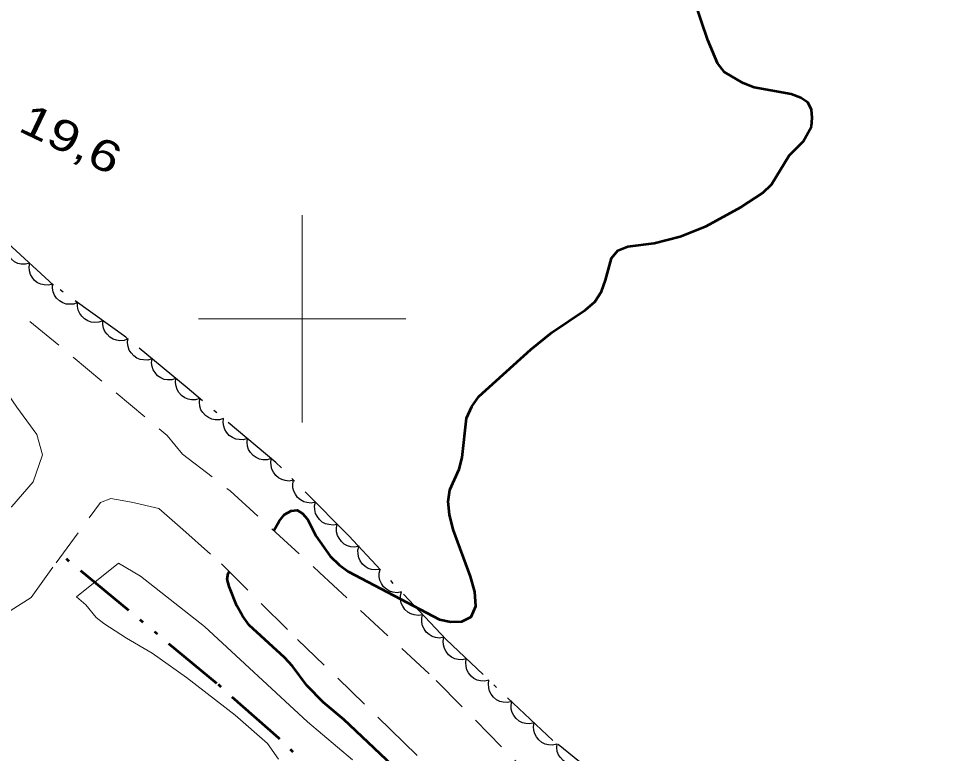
# Model space of a CAD drawing. Extents: x 355726 to 357533, y 5103782 to 5105258.
# Drawn here: x 356486.3 to 356530.91, y 5104679.03 to 5104714.48 of the extents above; entities that cross this region are included whole.
import ezdxf

# ---------------------------------------------------------------- set-up
doc = ezdxf.new("R2010")
doc.units = 0
doc.header["$LTSCALE"] = 0.6
for name, pattern in [('DASH_DOUBLE_DOT', [9.2, 5, -1.2, 0.3, -1.2, 0.3, -1.2]), ('DOT_DASHED', [7.7, 5, -1.2, 0.3, -1.2]), ('LONG_DASHED', [7.5, 6, -1.5]), ('MEDIUM_DASHED', [4.5, 3, -1.5])]:
    doc.linetypes.add(name, pattern=pattern)
for name, color, linetype, lineweight in [('1', 7, 'LONG_DASHED', 53), ('19', 7, 'Continuous', 13), ('2', 7, 'LONG_DASHED', 13), ('3', 7, 'Continuous', 140), ('4', 7, 'DASH_DOUBLE_DOT', 53), ('44', 7, 'Continuous', 25), ('61', 7, 'Continuous', 13)]:
    doc.layers.add(name, color=color, linetype=linetype, lineweight=lineweight)

msp = doc.modelspace()

# ---------------------------------------------------------------- linework, layer by layer
at = {"layer": '1', "linetype": 'Continuous'}
for points in [[(356524.58, 5104709.28), (356524.62, 5104709.69), (356524.58, 5104710.09), (356524.4, 5104710.44), (356524.06, 5104710.66), (356523.6, 5104710.84), (356521.82, 5104711.16), (356521.29, 5104711.36), (356520.38, 5104711.9), (356520.05, 5104712.33), (356519.58, 5104713.44), (356518.94, 5104715.34)], [(356498.63, 5104689.78), (356498.89, 5104690.23), (356499.15, 5104690.55), (356499.46, 5104690.74), (356499.76, 5104690.76), (356500.01, 5104690.61), (356500.25, 5104690.33), (356500.66, 5104689.53), (356501.35, 5104688.55), (356501.78, 5104688.13), (356502.21, 5104687.8), (356506.62, 5104685.49), (356507.17, 5104685.38), (356507.7, 5104685.4), (356508.15, 5104685.62), (356508.38, 5104686.13), (356508.33, 5104686.83), (356508.13, 5104687.57), (356507.28, 5104689.84), (356507.11, 5104690.55), (356507.05, 5104691.19), (356507.13, 5104691.74), (356507.58, 5104692.74), (356507.72, 5104693.3), (356507.93, 5104695.21), (356508.18, 5104695.76), (356508.53, 5104696.25), (356511.03, 5104698.51), (356512.05, 5104699.33), (356513.67, 5104700.43), (356514.12, 5104700.82), (356514.44, 5104701.32), (356514.64, 5104701.86), (356514.93, 5104702.93), (356515.23, 5104703.29), (356515.72, 5104703.48), (356516.98, 5104703.65), (356518.25, 5104703.96), (356519.5, 5104704.46), (356521.17, 5104705.38), (356522.23, 5104706.08), (356522.65, 5104706.47), (356523.5, 5104707.87), (356524.18, 5104708.55), (356524.58, 5104709.28)], [(356505.84, 5104677.05), (356502.01, 5104680.66), (356501.02, 5104681.48), (356500.22, 5104682.3), (356499.53, 5104683.24), (356499.15, 5104683.66), (356497.44, 5104685.22), (356497.12, 5104685.66), (356496.85, 5104686.15), (356496.47, 5104687.08), (356496.37, 5104687.44), (356496.43, 5104687.71), (356496.48, 5104687.79)]]:
    msp.add_lwpolyline(points, dxfattribs=at)
at = {"layer": '19', "linetype": 'MEDIUM_DASHED'}
for points in [[(356486.86, 5104699.87), (356493.48, 5104694.37), (356494.22, 5104693.46), (356496.53, 5104691.69), (356500.84, 5104687.76), (356506.46, 5104682.55), (356511.78, 5104677.17), (356515.64, 5104672.98), (356519.15, 5104669.46), (356523.52, 5104665.19), (356527.68, 5104660.3), (356530.73, 5104656.88)], [(356480.65, 5104689.87), (356481.77, 5104689.67), (356483.57, 5104689.73), (356484.73, 5104690.17), (356485.99, 5104690.94), (356487.02, 5104692.13), (356487.46, 5104693.44), (356487.19, 5104694.41), (356486.22, 5104695.73), (356483.89, 5104699.12)], [(356481.3, 5104686.92), (356483.56, 5104686.05), (356485.41, 5104685.61), (356486.92, 5104686.55), (356488.12, 5104688.22), (356490.26, 5104691.13), (356490.77, 5104691.33), (356491.76, 5104691.15), (356493.08, 5104690.84), (356494.23, 5104689.84), (356496.1, 5104688.17), (356499.77, 5104684.53), (356504.26, 5104680.19), (356509.5, 5104675.01), (356514.46, 5104669.17), (356517.85, 5104666.53), (356520.98, 5104662.95), (356523.99, 5104659.9), (356526.35, 5104657.83)]]:
    msp.add_lwpolyline(points, dxfattribs=at)
at = {"layer": '2', "linetype": 'Continuous'}
msp.add_lwpolyline([(356498.86, 5104678.76), (356498.32, 5104679.51), (356496.76, 5104680.87), (356494.41, 5104682.69), (356492.76, 5104683.87), (356491.52, 5104684.59), (356490.42, 5104685.3), (356490.05, 5104685.59), (356489.56, 5104686.19), (356489.11, 5104686.59), (356491.13, 5104688.2), (356492.19, 5104687.58), (356495.29, 5104685.16), (356500.26, 5104680.55), (356502.43, 5104678.72)], dxfattribs=at)
at = {"layer": '4'}
msp.add_lwpolyline([(356533.21, 5104647.23), (356528.06, 5104651.11), (356522.71, 5104655.63), (356518.6, 5104659.88), (356514.07, 5104664.48), (356509.33, 5104669.53), (356505.79, 5104672.93), (356502.24, 5104676.51), (356498.87, 5104679.76), (356495.88, 5104682.41), (356488.4, 5104688.59)], dxfattribs=at)
at = {"layer": '44', "linetype": 'DOT_DASHED'}
msp.add_lwpolyline([(356535.71, 5104658.52), (356530.26, 5104663.55), (356526.14, 5104667.44), (356521.9, 5104671.8), (356512.09, 5104679.66), (356506.94, 5104684.52), (356502.25, 5104689.52), (356498.73, 5104693.07), (356494.44, 5104696.66), (356491.48, 5104699.11), (356488, 5104701.62), (356484.09, 5104705.2), (356480.31, 5104708.31), (356478.4, 5104710.18), (356475.58, 5104712.55)], dxfattribs=at)
at = {"layer": '44'}
for points in [[(356486.85, 5104702.68), (356486.64, 5104702.63), (356486.44, 5104702.64), (356486.28, 5104702.67), (356486.12, 5104702.75), (356485.97, 5104702.87), (356485.86, 5104703.02), (356485.77, 5104703.16), (356485.73, 5104703.33), (356485.71, 5104703.51), (356485.74, 5104703.69)], [(356487.95, 5104701.66), (356487.75, 5104701.62), (356487.55, 5104701.63), (356487.38, 5104701.66), (356487.23, 5104701.74), (356487.08, 5104701.85), (356486.96, 5104702.01), (356486.88, 5104702.14), (356486.83, 5104702.31), (356486.82, 5104702.5), (356486.85, 5104702.68)], [(356489.16, 5104700.78), (356488.97, 5104700.71), (356488.76, 5104700.7), (356488.6, 5104700.71), (356488.44, 5104700.77), (356488.28, 5104700.87), (356488.14, 5104701), (356488.04, 5104701.13), (356487.98, 5104701.3), (356487.94, 5104701.48), (356487.95, 5104701.66)], [(356490.38, 5104699.9), (356490.18, 5104699.83), (356489.98, 5104699.82), (356489.82, 5104699.83), (356489.65, 5104699.9), (356489.49, 5104699.99), (356489.36, 5104700.13), (356489.26, 5104700.25), (356489.19, 5104700.42), (356489.16, 5104700.6), (356489.16, 5104700.78)], [(356491.6, 5104699.03), (356491.4, 5104698.95), (356491.2, 5104698.94), (356491.03, 5104698.96), (356490.87, 5104699.02), (356490.71, 5104699.11), (356490.58, 5104699.25), (356490.47, 5104699.38), (356490.41, 5104699.54), (356490.37, 5104699.72), (356490.38, 5104699.9)], [(356492.75, 5104698.06), (356492.55, 5104698), (356492.34, 5104698.01), (356492.18, 5104698.03), (356492.02, 5104698.1), (356491.87, 5104698.21), (356491.74, 5104698.35), (356491.65, 5104698.49), (356491.6, 5104698.66), (356491.57, 5104698.84), (356491.59, 5104699.02)], [(356493.9, 5104697.11), (356493.7, 5104697.05), (356493.5, 5104697.05), (356493.33, 5104697.07), (356493.17, 5104697.15), (356493.02, 5104697.25), (356492.9, 5104697.4), (356492.8, 5104697.53), (356492.75, 5104697.7), (356492.73, 5104697.88), (356492.75, 5104698.06)], [(356495.05, 5104696.15), (356494.85, 5104696.09), (356494.65, 5104696.09), (356494.49, 5104696.12), (356494.33, 5104696.19), (356494.18, 5104696.3), (356494.05, 5104696.44), (356493.96, 5104696.58), (356493.91, 5104696.75), (356493.89, 5104696.93), (356493.9, 5104697.11)], [(356496.2, 5104695.18), (356496, 5104695.13), (356495.8, 5104695.13), (356495.64, 5104695.15), (356495.48, 5104695.23), (356495.33, 5104695.33), (356495.2, 5104695.48), (356495.11, 5104695.61), (356495.06, 5104695.78), (356495.04, 5104695.97), (356495.05, 5104696.15)], [(356497.36, 5104694.22), (356497.15, 5104694.16), (356496.95, 5104694.17), (356496.79, 5104694.19), (356496.63, 5104694.27), (356496.48, 5104694.37), (356496.35, 5104694.52), (356496.26, 5104694.65), (356496.21, 5104694.82), (356496.19, 5104695), (356496.2, 5104695.18)], [(356498.51, 5104693.26), (356498.3, 5104693.2), (356498.1, 5104693.2), (356497.94, 5104693.23), (356497.78, 5104693.3), (356497.63, 5104693.41), (356497.5, 5104693.55), (356497.41, 5104693.69), (356497.36, 5104693.86), (356497.34, 5104694.04), (356497.36, 5104694.22)], [(356499.58, 5104692.21), (356499.37, 5104692.17), (356499.17, 5104692.2), (356499.01, 5104692.24), (356498.86, 5104692.32), (356498.72, 5104692.44), (356498.61, 5104692.6), (356498.53, 5104692.74), (356498.5, 5104692.92), (356498.49, 5104693.1), (356498.52, 5104693.28)], [(356500.64, 5104691.15), (356500.43, 5104691.11), (356500.23, 5104691.13), (356500.07, 5104691.17), (356499.92, 5104691.26), (356499.78, 5104691.38), (356499.67, 5104691.54), (356499.59, 5104691.68), (356499.55, 5104691.85), (356499.55, 5104692.04), (356499.58, 5104692.21)], [(356501.69, 5104690.08), (356501.49, 5104690.04), (356501.28, 5104690.07), (356501.12, 5104690.11), (356500.97, 5104690.19), (356500.83, 5104690.31), (356500.72, 5104690.47), (356500.64, 5104690.61), (356500.61, 5104690.79), (356500.6, 5104690.97), (356500.64, 5104691.15)], [(356502.75, 5104689.02), (356502.54, 5104688.98), (356502.34, 5104689), (356502.18, 5104689.04), (356502.03, 5104689.13), (356501.89, 5104689.25), (356501.78, 5104689.41), (356501.7, 5104689.55), (356501.66, 5104689.72), (356501.66, 5104689.91), (356501.69, 5104690.08)], [(356503.76, 5104687.91), (356503.55, 5104687.88), (356503.35, 5104687.9), (356503.19, 5104687.95), (356503.04, 5104688.04), (356502.91, 5104688.16), (356502.8, 5104688.32), (356502.73, 5104688.47), (356502.7, 5104688.64), (356502.69, 5104688.83), (356502.73, 5104689)], [(356504.79, 5104686.82), (356504.58, 5104686.78), (356504.38, 5104686.81), (356504.22, 5104686.85), (356504.07, 5104686.95), (356503.93, 5104687.07), (356503.83, 5104687.23), (356503.75, 5104687.38), (356503.72, 5104687.55), (356503.72, 5104687.73), (356503.76, 5104687.91)], [(356505.81, 5104685.72), (356505.61, 5104685.69), (356505.41, 5104685.72), (356505.25, 5104685.76), (356505.1, 5104685.85), (356504.96, 5104685.98), (356504.85, 5104686.14), (356504.78, 5104686.28), (356504.75, 5104686.45), (356504.75, 5104686.64), (356504.79, 5104686.82)], [(356506.84, 5104684.63), (356506.63, 5104684.59), (356506.43, 5104684.62), (356506.27, 5104684.67), (356506.12, 5104684.76), (356505.99, 5104684.88), (356505.88, 5104685.04), (356505.8, 5104685.19), (356505.77, 5104685.36), (356505.77, 5104685.55), (356505.81, 5104685.72)], [(356507.92, 5104683.59), (356507.72, 5104683.55), (356507.52, 5104683.56), (356507.36, 5104683.6), (356507.2, 5104683.68), (356507.06, 5104683.79), (356506.94, 5104683.95), (356506.86, 5104684.09), (356506.82, 5104684.26), (356506.8, 5104684.44), (356506.83, 5104684.62)], [(356509.01, 5104682.56), (356508.81, 5104682.52), (356508.61, 5104682.53), (356508.45, 5104682.57), (356508.29, 5104682.65), (356508.15, 5104682.76), (356508.03, 5104682.92), (356507.95, 5104683.06), (356507.91, 5104683.23), (356507.89, 5104683.41), (356507.92, 5104683.59)], [(356510.11, 5104681.53), (356509.9, 5104681.49), (356509.7, 5104681.5), (356509.54, 5104681.54), (356509.38, 5104681.62), (356509.24, 5104681.74), (356509.12, 5104681.89), (356509.04, 5104682.03), (356509, 5104682.2), (356508.99, 5104682.38), (356509.01, 5104682.56)], [(356511.2, 5104680.5), (356510.99, 5104680.46), (356510.79, 5104680.47), (356510.63, 5104680.51), (356510.47, 5104680.59), (356510.33, 5104680.71), (356510.21, 5104680.86), (356510.13, 5104681), (356510.09, 5104681.17), (356510.08, 5104681.36), (356510.11, 5104681.53)], [(356512.29, 5104679.47), (356512.08, 5104679.43), (356511.88, 5104679.44), (356511.72, 5104679.48), (356511.56, 5104679.56), (356511.42, 5104679.68), (356511.3, 5104679.83), (356511.22, 5104679.97), (356511.18, 5104680.14), (356511.17, 5104680.33), (356511.2, 5104680.5)], [(356513.47, 5104678.55), (356513.27, 5104678.49), (356513.07, 5104678.49), (356512.91, 5104678.51), (356512.75, 5104678.58), (356512.59, 5104678.68), (356512.46, 5104678.83), (356512.37, 5104678.96), (356512.31, 5104679.13), (356512.29, 5104679.31), (356512.3, 5104679.49)]]:
    msp.add_lwpolyline(points, dxfattribs=at)
at = {"layer": '61'}
for p, q in [((356500, 5104695), (356500, 5104705)), ((356495, 5104700), (356505, 5104700))]:
    msp.add_line(p, q, dxfattribs=at)

# ---------------------------------------------------------------- texts
at = {"layer": '3', "width": 1.3}
msp.add_text('19,6   ', height=1.5, rotation=334.423, dxfattribs=at).set_placement((356486.23, 5104709.09))

doc.saveas('drawing.dxf')
